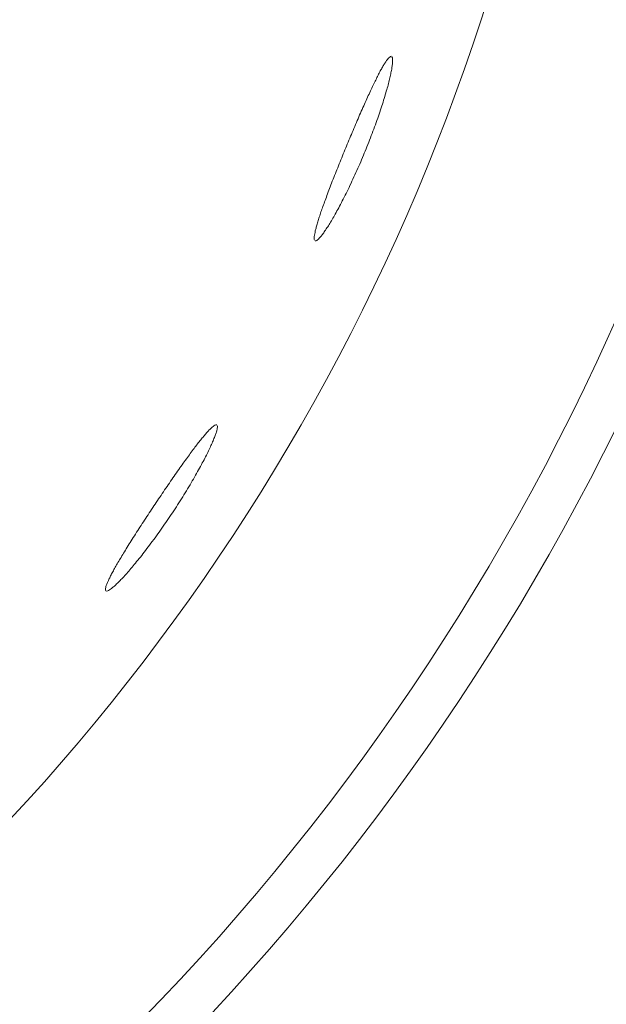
# Model space of a CAD drawing. Header units: inches. Extents: x 382808 to 408593, y -18409 to -9482.
# Tile 363 of 438: x 405183.33 to 405184.064, y -17219.612 to -17218.38. Entities that reach past the tile are written whole.
import ezdxf

# ---------------------------------------------------------------- set-up
doc = ezdxf.new("R2010")
doc.units = ezdxf.units.IN
doc.header["$LTSCALE"] = 2
doc.header["$MEASUREMENT"] = 0
doc.layers.add('!!!LOZAMET_Nr_pióra__9', color=220, linetype='CONTINUOUS', lineweight=0)

msp = doc.modelspace()

# ---------------------------------------------------------------- linework, layer by layer
at = {"layer": '!!!LOZAMET_Nr_pióra__9', "color": 7, "linetype": 'Continuous', "lineweight": 0}
for p, q in [((405183.79, -17218.4297), (405183.789, -17218.431)), ((405183.7909, -17218.4286), (405183.79, -17218.4297)), ((405183.7918, -17218.4276), (405183.7909, -17218.4286)), ((405183.7929, -17218.4266), (405183.7918, -17218.4276)), ((405183.7939, -17218.4259), (405183.7929, -17218.4266)), ((405183.7952, -17218.4257), (405183.7939, -17218.4259)), ((405183.7963, -17218.4274), (405183.7958, -17218.4263)), ((405183.7965, -17218.4284), (405183.7963, -17218.4274)), ((405183.7966, -17218.4296), (405183.7965, -17218.4284)), ((405183.7966, -17218.431), (405183.7966, -17218.4296)), ((405183.7826, -17218.4416), (405183.7819, -17218.4428)), ((405183.7832, -17218.4404), (405183.7826, -17218.4416)), ((405183.7839, -17218.4392), (405183.7832, -17218.4404)), ((405183.7845, -17218.4381), (405183.7839, -17218.4392)), ((405183.7851, -17218.4371), (405183.7845, -17218.4381)), ((405183.7857, -17218.4361), (405183.7851, -17218.4371)), ((405183.7863, -17218.4351), (405183.7857, -17218.4361)), ((405183.7869, -17218.4342), (405183.7863, -17218.4351)), ((405183.788, -17218.4325), (405183.7869, -17218.4342)), ((405183.789, -17218.431), (405183.788, -17218.4325)), ((405183.7951, -17218.4433), (405183.7954, -17218.4419)), ((405183.7954, -17218.4419), (405183.7956, -17218.4405)), ((405183.7956, -17218.4405), (405183.7958, -17218.4392)), ((405183.7958, -17218.4392), (405183.796, -17218.438)), ((405183.796, -17218.438), (405183.7962, -17218.4368)), ((405183.7962, -17218.4368), (405183.7963, -17218.4357)), ((405183.7963, -17218.4357), (405183.7964, -17218.4347)), ((405183.7964, -17218.4347), (405183.7966, -17218.4327)), ((405183.7966, -17218.4327), (405183.7966, -17218.431)), ((405183.7762, -17218.4539), (405183.7754, -17218.4554)), ((405183.7769, -17218.4524), (405183.7762, -17218.4539)), ((405183.7777, -17218.4509), (405183.7769, -17218.4524)), ((405183.7784, -17218.4495), (405183.7777, -17218.4509)), ((405183.7791, -17218.4481), (405183.7784, -17218.4495)), ((405183.7798, -17218.4467), (405183.7791, -17218.4481)), ((405183.7805, -17218.4453), (405183.7798, -17218.4467)), ((405183.7812, -17218.444), (405183.7805, -17218.4453)), ((405183.7819, -17218.4428), (405183.7812, -17218.444)), ((405183.7923, -17218.4561), (405183.7927, -17218.4544)), ((405183.7927, -17218.4544), (405183.7931, -17218.4526)), ((405183.7931, -17218.4526), (405183.7935, -17218.451)), ((405183.7935, -17218.451), (405183.7939, -17218.4493)), ((405183.7939, -17218.4493), (405183.7942, -17218.4477)), ((405183.7942, -17218.4477), (405183.7945, -17218.4462)), ((405183.7945, -17218.4462), (405183.7948, -17218.4447)), ((405183.7948, -17218.4447), (405183.7951, -17218.4433)), ((405183.7706, -17218.4654), (405183.7697, -17218.4672)), ((405183.7714, -17218.4636), (405183.7706, -17218.4654)), ((405183.7722, -17218.4619), (405183.7714, -17218.4636)), ((405183.7731, -17218.4602), (405183.7722, -17218.4619)), ((405183.7738, -17218.4586), (405183.7731, -17218.4602)), ((405183.7746, -17218.457), (405183.7738, -17218.4586)), ((405183.7754, -17218.4554), (405183.7746, -17218.457)), ((405183.7893, -17218.4674), (405183.7898, -17218.4654)), ((405183.7898, -17218.4654), (405183.7904, -17218.4635)), ((405183.7904, -17218.4635), (405183.7909, -17218.4616)), ((405183.7909, -17218.4616), (405183.7914, -17218.4597)), ((405183.7914, -17218.4597), (405183.7918, -17218.4579)), ((405183.7918, -17218.4579), (405183.7923, -17218.4561)), ((405183.7643, -17218.479), (405183.7633, -17218.4811)), ((405183.7652, -17218.4769), (405183.7643, -17218.479)), ((405183.7661, -17218.4749), (405183.7652, -17218.4769)), ((405183.7671, -17218.4729), (405183.7661, -17218.4749)), ((405183.768, -17218.471), (405183.7671, -17218.4729)), ((405183.7688, -17218.4691), (405183.768, -17218.471)), ((405183.7697, -17218.4672), (405183.7688, -17218.4691)), ((405183.7853, -17218.4806), (405183.7861, -17218.4783)), ((405183.7861, -17218.4783), (405183.7868, -17218.476)), ((405183.7868, -17218.476), (405183.7874, -17218.4738)), ((405183.7874, -17218.4738), (405183.7881, -17218.4716)), ((405183.7881, -17218.4716), (405183.7887, -17218.4695)), ((405183.7887, -17218.4695), (405183.7893, -17218.4674)), ((405183.7594, -17218.4899), (405183.7584, -17218.4921)), ((405183.7604, -17218.4876), (405183.7594, -17218.4899)), ((405183.7614, -17218.4854), (405183.7604, -17218.4876)), ((405183.7623, -17218.4833), (405183.7614, -17218.4854)), ((405183.7633, -17218.4811), (405183.7623, -17218.4833)), ((405183.7814, -17218.4928), (405183.7822, -17218.4903)), ((405183.7822, -17218.4903), (405183.7831, -17218.4878)), ((405183.7831, -17218.4878), (405183.7838, -17218.4854)), ((405183.7838, -17218.4854), (405183.7846, -17218.483)), ((405183.7846, -17218.483), (405183.7853, -17218.4806)), ((405183.7533, -17218.5038), (405183.7522, -17218.5062)), ((405183.7543, -17218.5014), (405183.7533, -17218.5038)), ((405183.7553, -17218.4991), (405183.7543, -17218.5014)), ((405183.7564, -17218.4967), (405183.7553, -17218.4991)), ((405183.7574, -17218.4944), (405183.7564, -17218.4967)), ((405183.7584, -17218.4921), (405183.7574, -17218.4944)), ((405183.7769, -17218.5059), (405183.7779, -17218.5032)), ((405183.7779, -17218.5032), (405183.7788, -17218.5006)), ((405183.7788, -17218.5006), (405183.7797, -17218.4979)), ((405183.7797, -17218.4979), (405183.7806, -17218.4954)), ((405183.7806, -17218.4954), (405183.7814, -17218.4928)), ((405183.7481, -17218.516), (405183.747, -17218.5184)), ((405183.7491, -17218.5135), (405183.7481, -17218.516)), ((405183.7501, -17218.5111), (405183.7491, -17218.5135)), ((405183.7512, -17218.5086), (405183.7501, -17218.5111)), ((405183.7522, -17218.5062), (405183.7512, -17218.5086)), ((405183.773, -17218.5168), (405183.774, -17218.514)), ((405183.774, -17218.514), (405183.775, -17218.5113)), ((405183.775, -17218.5113), (405183.776, -17218.5086)), ((405183.776, -17218.5086), (405183.7769, -17218.5059)), ((405183.7429, -17218.5283), (405183.7418, -17218.5307)), ((405183.7439, -17218.5258), (405183.7429, -17218.5283)), ((405183.7449, -17218.5234), (405183.7439, -17218.5258)), ((405183.746, -17218.5209), (405183.7449, -17218.5234)), ((405183.747, -17218.5184), (405183.746, -17218.5209)), ((405183.7677, -17218.5306), (405183.7688, -17218.5278)), ((405183.7688, -17218.5278), (405183.7699, -17218.525)), ((405183.7699, -17218.525), (405183.7709, -17218.5223)), ((405183.7709, -17218.5223), (405183.7719, -17218.5195)), ((405183.7719, -17218.5195), (405183.773, -17218.5168)), ((405183.7378, -17218.5404), (405183.7368, -17218.5429)), ((405183.7388, -17218.538), (405183.7378, -17218.5404)), ((405183.7398, -17218.5356), (405183.7388, -17218.538)), ((405183.7408, -17218.5332), (405183.7398, -17218.5356)), ((405183.7418, -17218.5307), (405183.7408, -17218.5332)), ((405183.7633, -17218.5415), (405183.7644, -17218.5388)), ((405183.7644, -17218.5388), (405183.7655, -17218.5361)), ((405183.7655, -17218.5361), (405183.7666, -17218.5333)), ((405183.7666, -17218.5333), (405183.7677, -17218.5306)), ((405183.7328, -17218.5527), (405183.7318, -17218.5552)), ((405183.7338, -17218.5503), (405183.7328, -17218.5527)), ((405183.7348, -17218.5478), (405183.7338, -17218.5503)), ((405183.7358, -17218.5453), (405183.7348, -17218.5478)), ((405183.7368, -17218.5429), (405183.7358, -17218.5453)), ((405183.7577, -17218.5551), (405183.7589, -17218.5523)), ((405183.7589, -17218.5523), (405183.76, -17218.5496)), ((405183.76, -17218.5496), (405183.7611, -17218.547)), ((405183.7611, -17218.547), (405183.7622, -17218.5443)), ((405183.7622, -17218.5443), (405183.7633, -17218.5415)), ((405183.7278, -17218.5651), (405183.7268, -17218.5676)), ((405183.7288, -17218.5626), (405183.7278, -17218.5651)), ((405183.7298, -17218.5602), (405183.7288, -17218.5626)), ((405183.7308, -17218.5577), (405183.7298, -17218.5602)), ((405183.7318, -17218.5552), (405183.7308, -17218.5577)), ((405183.753, -17218.5659), (405183.7542, -17218.5632)), ((405183.7542, -17218.5632), (405183.7554, -17218.5605)), ((405183.7554, -17218.5605), (405183.7566, -17218.5578)), ((405183.7566, -17218.5578), (405183.7577, -17218.5551)), ((405183.723, -17218.5772), (405183.722, -17218.5796)), ((405183.7239, -17218.5749), (405183.723, -17218.5772)), ((405183.7249, -17218.5724), (405183.7239, -17218.5749)), ((405183.7258, -17218.57), (405183.7249, -17218.5724)), ((405183.7268, -17218.5676), (405183.7258, -17218.57)), ((405183.7469, -17218.5793), (405183.7481, -17218.5767)), ((405183.7481, -17218.5767), (405183.7494, -17218.574)), ((405183.7494, -17218.574), (405183.7506, -17218.5713)), ((405183.7506, -17218.5713), (405183.7518, -17218.5686)), ((405183.7518, -17218.5686), (405183.753, -17218.5659)), ((405183.7185, -17218.5889), (405183.7176, -17218.5911)), ((405183.7193, -17218.5866), (405183.7185, -17218.5889)), ((405183.7202, -17218.5843), (405183.7193, -17218.5866)), ((405183.7211, -17218.582), (405183.7202, -17218.5843)), ((405183.722, -17218.5796), (405183.7211, -17218.582)), ((405183.7408, -17218.5922), (405183.742, -17218.5897)), ((405183.742, -17218.5897), (405183.7432, -17218.5872)), ((405183.7432, -17218.5872), (405183.7445, -17218.5846)), ((405183.7445, -17218.5846), (405183.7457, -17218.582)), ((405183.7457, -17218.582), (405183.7469, -17218.5793)), ((405183.7136, -17218.6019), (405183.7128, -17218.6039)), ((405183.7143, -17218.5998), (405183.7136, -17218.6019)), ((405183.7151, -17218.5977), (405183.7143, -17218.5998)), ((405183.7159, -17218.5955), (405183.7151, -17218.5977)), ((405183.7168, -17218.5934), (405183.7159, -17218.5955)), ((405183.7176, -17218.5911), (405183.7168, -17218.5934)), ((405183.7348, -17218.6043), (405183.736, -17218.602)), ((405183.736, -17218.602), (405183.7372, -17218.5996)), ((405183.7372, -17218.5996), (405183.7384, -17218.5972)), ((405183.7384, -17218.5972), (405183.7396, -17218.5947)), ((405183.7396, -17218.5947), (405183.7408, -17218.5922)), ((405183.7093, -17218.6136), (405183.7087, -17218.6154)), ((405183.71, -17218.6117), (405183.7093, -17218.6136)), ((405183.7107, -17218.6098), (405183.71, -17218.6117)), ((405183.7114, -17218.6079), (405183.7107, -17218.6098)), ((405183.7121, -17218.606), (405183.7114, -17218.6079)), ((405183.7128, -17218.6039), (405183.7121, -17218.606)), ((405183.7291, -17218.6152), (405183.7302, -17218.6131)), ((405183.7302, -17218.6131), (405183.7313, -17218.611)), ((405183.7313, -17218.611), (405183.7325, -17218.6088)), ((405183.7325, -17218.6088), (405183.7336, -17218.6066)), ((405183.7336, -17218.6066), (405183.7348, -17218.6043)), ((405183.7048, -17218.6269), (405183.7043, -17218.6284)), ((405183.7053, -17218.6253), (405183.7048, -17218.6269)), ((405183.7058, -17218.6238), (405183.7053, -17218.6253)), ((405183.7064, -17218.6221), (405183.7058, -17218.6238)), ((405183.7069, -17218.6205), (405183.7064, -17218.6221)), ((405183.7075, -17218.6188), (405183.7069, -17218.6205)), ((405183.7081, -17218.6171), (405183.7075, -17218.6188)), ((405183.7087, -17218.6154), (405183.7081, -17218.6171)), ((405183.7218, -17218.6283), (405183.7228, -17218.6266)), ((405183.7228, -17218.6266), (405183.7238, -17218.6249)), ((405183.7238, -17218.6249), (405183.7248, -17218.6231)), ((405183.7248, -17218.6231), (405183.7258, -17218.6212)), ((405183.7258, -17218.6212), (405183.7269, -17218.6193)), ((405183.7269, -17218.6193), (405183.728, -17218.6173)), ((405183.728, -17218.6173), (405183.7291, -17218.6152)), ((405183.701, -17218.6395), (405183.7007, -17218.6407)), ((405183.7013, -17218.6382), (405183.701, -17218.6395)), ((405183.7017, -17218.6369), (405183.7013, -17218.6382)), ((405183.7021, -17218.6356), (405183.7017, -17218.6369)), ((405183.7025, -17218.6342), (405183.7021, -17218.6356)), ((405183.7029, -17218.6328), (405183.7025, -17218.6342)), ((405183.7034, -17218.6314), (405183.7029, -17218.6328)), ((405183.7038, -17218.6299), (405183.7034, -17218.6314)), ((405183.7043, -17218.6284), (405183.7038, -17218.6299)), ((405183.7144, -17218.6405), (405183.7153, -17218.6391)), ((405183.7153, -17218.6391), (405183.7162, -17218.6377)), ((405183.7162, -17218.6377), (405183.7171, -17218.6363)), ((405183.7171, -17218.6363), (405183.718, -17218.6348)), ((405183.718, -17218.6348), (405183.7189, -17218.6332)), ((405183.7189, -17218.6332), (405183.7199, -17218.6316)), ((405183.7199, -17218.6316), (405183.7208, -17218.63)), ((405183.7208, -17218.63), (405183.7218, -17218.6283)), ((405183.6985, -17218.6512), (405183.6984, -17218.6525)), ((405183.6987, -17218.6497), (405183.6985, -17218.6512)), ((405183.699, -17218.648), (405183.6987, -17218.6497)), ((405183.6994, -17218.6461), (405183.699, -17218.648)), ((405183.6996, -17218.6451), (405183.6994, -17218.6461)), ((405183.6998, -17218.6441), (405183.6996, -17218.6451)), ((405183.7001, -17218.643), (405183.6998, -17218.6441)), ((405183.7004, -17218.6419), (405183.7001, -17218.643)), ((405183.7007, -17218.6407), (405183.7004, -17218.6419)), ((405183.706, -17218.6521), (405183.7074, -17218.6505)), ((405183.7074, -17218.6505), (405183.708, -17218.6496)), ((405183.708, -17218.6496), (405183.7088, -17218.6486)), ((405183.7088, -17218.6486), (405183.7095, -17218.6476)), ((405183.7095, -17218.6476), (405183.7103, -17218.6466)), ((405183.7103, -17218.6466), (405183.711, -17218.6455)), ((405183.711, -17218.6455), (405183.7118, -17218.6443)), ((405183.7118, -17218.6443), (405183.7127, -17218.6431)), ((405183.7127, -17218.6431), (405183.7135, -17218.6418)), ((405183.7135, -17218.6418), (405183.7144, -17218.6405)), ((405183.6984, -17218.6525), (405183.6984, -17218.6537)), ((405183.6984, -17218.6537), (405183.6985, -17218.6551)), ((405183.6985, -17218.6551), (405183.6989, -17218.656)), ((405183.6995, -17218.6567), (405183.7007, -17218.6567)), ((405183.7007, -17218.6567), (405183.7018, -17218.6561)), ((405183.7018, -17218.6561), (405183.7027, -17218.6554)), ((405183.7027, -17218.6554), (405183.7037, -17218.6545)), ((405183.7037, -17218.6545), (405183.7048, -17218.6534)), ((405183.7048, -17218.6534), (405183.706, -17218.6521)), ((405183.5627, -17218.8981), (405183.5618, -17218.8991)), ((405183.5635, -17218.8971), (405183.5627, -17218.8981)), ((405183.5643, -17218.8962), (405183.5635, -17218.8971)), ((405183.5651, -17218.8953), (405183.5643, -17218.8962)), ((405183.5659, -17218.8945), (405183.5651, -17218.8953)), ((405183.5666, -17218.8937), (405183.5659, -17218.8945)), ((405183.568, -17218.8923), (405183.5666, -17218.8937)), ((405183.5694, -17218.891), (405183.568, -17218.8923)), ((405183.5706, -17218.8899), (405183.5694, -17218.891)), ((405183.5717, -17218.889), (405183.5706, -17218.8899)), ((405183.5727, -17218.8882), (405183.5717, -17218.889)), ((405183.574, -17218.8874), (405183.5727, -17218.8882)), ((405183.5751, -17218.887), (405183.574, -17218.8874)), ((405183.5748, -17218.8992), (405183.5752, -17218.8981)), ((405183.5764, -17218.887), (405183.5751, -17218.887)), ((405183.5752, -17218.8981), (405183.5756, -17218.897)), ((405183.5756, -17218.897), (405183.5759, -17218.896)), ((405183.5759, -17218.896), (405183.5764, -17218.8942)), ((405183.5764, -17218.8942), (405183.5768, -17218.8925)), ((405183.5768, -17218.8925), (405183.577, -17218.8911)), ((405183.5772, -17218.8888), (405183.5769, -17218.8877)), ((405183.577, -17218.8911), (405183.5772, -17218.8899)), ((405183.5772, -17218.8899), (405183.5772, -17218.8888)), ((405183.5533, -17218.9096), (405183.5523, -17218.9109)), ((405183.5543, -17218.9083), (405183.5533, -17218.9096)), ((405183.5553, -17218.907), (405183.5543, -17218.9083)), ((405183.5563, -17218.9058), (405183.5553, -17218.907)), ((405183.5573, -17218.9046), (405183.5563, -17218.9058)), ((405183.5582, -17218.9034), (405183.5573, -17218.9046)), ((405183.5592, -17218.9023), (405183.5582, -17218.9034)), ((405183.5601, -17218.9012), (405183.5592, -17218.9023)), ((405183.561, -17218.9001), (405183.5601, -17218.9012)), ((405183.5618, -17218.8991), (405183.561, -17218.9001)), ((405183.5698, -17218.9115), (405183.5705, -17218.9099)), ((405183.5705, -17218.9099), (405183.5712, -17218.9084)), ((405183.5712, -17218.9084), (405183.5718, -17218.907)), ((405183.5718, -17218.907), (405183.5724, -17218.9056)), ((405183.5724, -17218.9056), (405183.5729, -17218.9042)), ((405183.5729, -17218.9042), (405183.5734, -17218.9029)), ((405183.5734, -17218.9029), (405183.5739, -17218.9016)), ((405183.5739, -17218.9016), (405183.5744, -17218.9004)), ((405183.5744, -17218.9004), (405183.5748, -17218.8992)), ((405183.5433, -17218.9227), (405183.5421, -17218.9244)), ((405183.5445, -17218.9211), (405183.5433, -17218.9227)), ((405183.5457, -17218.9195), (405183.5445, -17218.9211)), ((405183.5469, -17218.918), (405183.5457, -17218.9195)), ((405183.548, -17218.9165), (405183.5469, -17218.918)), ((405183.5491, -17218.9151), (405183.548, -17218.9165)), ((405183.5501, -17218.9137), (405183.5491, -17218.9151)), ((405183.5512, -17218.9123), (405183.5501, -17218.9137)), ((405183.5523, -17218.9109), (405183.5512, -17218.9123)), ((405183.5643, -17218.9231), (405183.5652, -17218.9214)), ((405183.5652, -17218.9214), (405183.566, -17218.9196)), ((405183.566, -17218.9196), (405183.5668, -17218.9179)), ((405183.5668, -17218.9179), (405183.5676, -17218.9163)), ((405183.5676, -17218.9163), (405183.5684, -17218.9146)), ((405183.5684, -17218.9146), (405183.5691, -17218.913)), ((405183.5691, -17218.913), (405183.5698, -17218.9115)), ((405183.5343, -17218.9351), (405183.533, -17218.937)), ((405183.5357, -17218.9333), (405183.5343, -17218.9351)), ((405183.537, -17218.9314), (405183.5357, -17218.9333)), ((405183.5383, -17218.9296), (405183.537, -17218.9314)), ((405183.5396, -17218.9278), (405183.5383, -17218.9296)), ((405183.5409, -17218.9261), (405183.5396, -17218.9278)), ((405183.5421, -17218.9244), (405183.5409, -17218.9261)), ((405183.5572, -17218.9368), (405183.5583, -17218.9347)), ((405183.5583, -17218.9347), (405183.5594, -17218.9327)), ((405183.5594, -17218.9327), (405183.5605, -17218.9307)), ((405183.5605, -17218.9307), (405183.5615, -17218.9287)), ((405183.5615, -17218.9287), (405183.5625, -17218.9268)), ((405183.5625, -17218.9268), (405183.5634, -17218.9249)), ((405183.5634, -17218.9249), (405183.5643, -17218.9231)), ((405183.5259, -17218.947), (405183.5245, -17218.9491)), ((405183.5274, -17218.945), (405183.5259, -17218.947)), ((405183.5288, -17218.9429), (405183.5274, -17218.945)), ((405183.5302, -17218.9409), (405183.5288, -17218.9429)), ((405183.5316, -17218.939), (405183.5302, -17218.9409)), ((405183.533, -17218.937), (405183.5316, -17218.939)), ((405183.5511, -17218.9478), (405183.5524, -17218.9455)), ((405183.5524, -17218.9455), (405183.5537, -17218.9433)), ((405183.5537, -17218.9433), (405183.5549, -17218.9411)), ((405183.5549, -17218.9411), (405183.5561, -17218.9389)), ((405183.5561, -17218.9389), (405183.5572, -17218.9368)), ((405183.5171, -17218.9598), (405183.5156, -17218.962)), ((405183.5186, -17218.9576), (405183.5171, -17218.9598)), ((405183.5201, -17218.9554), (405183.5186, -17218.9576)), ((405183.5215, -17218.9533), (405183.5201, -17218.9554)), ((405183.523, -17218.9512), (405183.5215, -17218.9533)), ((405183.5245, -17218.9491), (405183.523, -17218.9512)), ((405183.5429, -17218.9621), (405183.5443, -17218.9596)), ((405183.5443, -17218.9596), (405183.5457, -17218.9572)), ((405183.5457, -17218.9572), (405183.5471, -17218.9548)), ((405183.5471, -17218.9548), (405183.5485, -17218.9525)), ((405183.5485, -17218.9525), (405183.5498, -17218.9501)), ((405183.5498, -17218.9501), (405183.5511, -17218.9478)), ((405183.5096, -17218.9708), (405183.5081, -17218.973)), ((405183.5111, -17218.9685), (405183.5096, -17218.9708)), ((405183.5126, -17218.9663), (405183.5111, -17218.9685)), ((405183.5141, -17218.9641), (405183.5126, -17218.9663)), ((405183.5156, -17218.962), (405183.5141, -17218.9641)), ((405183.5353, -17218.9745), (405183.5369, -17218.972)), ((405183.5369, -17218.972), (405183.5384, -17218.9695)), ((405183.5384, -17218.9695), (405183.5399, -17218.967)), ((405183.5399, -17218.967), (405183.5414, -17218.9645)), ((405183.5414, -17218.9645), (405183.5429, -17218.9621)), ((405183.5007, -17218.984), (405183.4992, -17218.9862)), ((405183.5021, -17218.9818), (405183.5007, -17218.984)), ((405183.5036, -17218.9796), (405183.5021, -17218.9818)), ((405183.5051, -17218.9774), (405183.5036, -17218.9796)), ((405183.5066, -17218.9752), (405183.5051, -17218.9774)), ((405183.5081, -17218.973), (405183.5066, -17218.9752)), ((405183.5274, -17218.987), (405183.529, -17218.9845)), ((405183.529, -17218.9845), (405183.5306, -17218.982)), ((405183.5306, -17218.982), (405183.5322, -17218.9795)), ((405183.5322, -17218.9795), (405183.5338, -17218.977)), ((405183.5338, -17218.977), (405183.5353, -17218.9745)), ((405183.4933, -17218.995), (405183.4919, -17218.9972)), ((405183.4948, -17218.9928), (405183.4933, -17218.995)), ((405183.4963, -17218.9905), (405183.4948, -17218.9928)), ((405183.4977, -17218.9883), (405183.4963, -17218.9905)), ((405183.4992, -17218.9862), (405183.4977, -17218.9883)), ((405183.5193, -17218.9993), (405183.521, -17218.9969)), ((405183.521, -17218.9969), (405183.5226, -17218.9944)), ((405183.5226, -17218.9944), (405183.5242, -17218.9919)), ((405183.5242, -17218.9919), (405183.5258, -17218.9895)), ((405183.5258, -17218.9895), (405183.5274, -17218.987)), ((405183.4845, -17219.0084), (405183.4831, -17219.0106)), ((405183.486, -17219.0061), (405183.4845, -17219.0084)), ((405183.4875, -17219.0039), (405183.486, -17219.0061)), ((405183.4889, -17219.0017), (405183.4875, -17219.0039)), ((405183.4904, -17218.9994), (405183.4889, -17219.0017)), ((405183.4919, -17218.9972), (405183.4904, -17218.9994)), ((405183.5111, -17219.0114), (405183.5128, -17219.009)), ((405183.5128, -17219.009), (405183.5144, -17219.0066)), ((405183.5144, -17219.0066), (405183.5161, -17219.0041)), ((405183.5161, -17219.0041), (405183.5177, -17219.0017)), ((405183.5177, -17219.0017), (405183.5193, -17218.9993)), ((405183.476, -17219.0215), (405183.4746, -17219.0237)), ((405183.4774, -17219.0194), (405183.476, -17219.0215)), ((405183.4788, -17219.0172), (405183.4774, -17219.0194)), ((405183.4802, -17219.015), (405183.4788, -17219.0172)), ((405183.4817, -17219.0128), (405183.4802, -17219.015)), ((405183.4831, -17219.0106), (405183.4817, -17219.0128)), ((405183.5025, -17219.0235), (405183.5043, -17219.0211)), ((405183.5043, -17219.0211), (405183.506, -17219.0187)), ((405183.506, -17219.0187), (405183.5077, -17219.0163)), ((405183.5077, -17219.0163), (405183.5094, -17219.0139)), ((405183.5094, -17219.0139), (405183.5111, -17219.0114)), ((405183.4693, -17219.0321), (405183.468, -17219.0341)), ((405183.4706, -17219.03), (405183.4693, -17219.0321)), ((405183.4719, -17219.0279), (405183.4706, -17219.03)), ((405183.4733, -17219.0258), (405183.4719, -17219.0279)), ((405183.4746, -17219.0237), (405183.4733, -17219.0258)), ((405183.494, -17219.0352), (405183.4957, -17219.0329)), ((405183.4957, -17219.0329), (405183.4974, -17219.0306)), ((405183.4974, -17219.0306), (405183.4991, -17219.0283)), ((405183.4991, -17219.0283), (405183.5008, -17219.0259)), ((405183.5008, -17219.0259), (405183.5025, -17219.0235)), ((405183.4608, -17219.0457), (405183.4597, -17219.0476)), ((405183.462, -17219.0439), (405183.4608, -17219.0457)), ((405183.4631, -17219.042), (405183.462, -17219.0439)), ((405183.4643, -17219.0401), (405183.4631, -17219.042)), ((405183.4655, -17219.0381), (405183.4643, -17219.0401)), ((405183.4668, -17219.0361), (405183.4655, -17219.0381)), ((405183.468, -17219.0341), (405183.4668, -17219.0361)), ((405183.484, -17219.0483), (405183.4856, -17219.0462)), ((405183.4856, -17219.0462), (405183.4873, -17219.0441)), ((405183.4873, -17219.0441), (405183.4889, -17219.0419)), ((405183.4889, -17219.0419), (405183.4906, -17219.0397)), ((405183.4906, -17219.0397), (405183.4923, -17219.0375)), ((405183.4923, -17219.0375), (405183.494, -17219.0352)), ((405183.4536, -17219.0577), (405183.4527, -17219.0593)), ((405183.4546, -17219.0561), (405183.4536, -17219.0577)), ((405183.4556, -17219.0545), (405183.4546, -17219.0561)), ((405183.4566, -17219.0528), (405183.4556, -17219.0545)), ((405183.4576, -17219.0511), (405183.4566, -17219.0528)), ((405183.4586, -17219.0494), (405183.4576, -17219.0511)), ((405183.4597, -17219.0476), (405183.4586, -17219.0494)), ((405183.4746, -17219.06), (405183.4761, -17219.0582)), ((405183.4761, -17219.0582), (405183.4776, -17219.0563)), ((405183.4776, -17219.0563), (405183.4792, -17219.0544)), ((405183.4792, -17219.0544), (405183.4808, -17219.0524)), ((405183.4808, -17219.0524), (405183.4824, -17219.0504)), ((405183.4824, -17219.0504), (405183.484, -17219.0483)), ((405183.4462, -17219.0708), (405183.4455, -17219.0722)), ((405183.447, -17219.0695), (405183.4462, -17219.0708)), ((405183.4477, -17219.0681), (405183.447, -17219.0695)), ((405183.4485, -17219.0667), (405183.4477, -17219.0681)), ((405183.4493, -17219.0653), (405183.4485, -17219.0667)), ((405183.4501, -17219.0638), (405183.4493, -17219.0653)), ((405183.451, -17219.0623), (405183.4501, -17219.0638)), ((405183.4518, -17219.0608), (405183.451, -17219.0623)), ((405183.4527, -17219.0593), (405183.4518, -17219.0608)), ((405183.4649, -17219.0714), (405183.4662, -17219.0699)), ((405183.4662, -17219.0699), (405183.4675, -17219.0684)), ((405183.4675, -17219.0684), (405183.4689, -17219.0668)), ((405183.4689, -17219.0668), (405183.4703, -17219.0652)), ((405183.4703, -17219.0652), (405183.4717, -17219.0635)), ((405183.4717, -17219.0635), (405183.4731, -17219.0618)), ((405183.4731, -17219.0618), (405183.4746, -17219.06)), ((405183.4403, -17219.0826), (405183.4398, -17219.0836)), ((405183.4407, -17219.0816), (405183.4403, -17219.0826)), ((405183.4412, -17219.0805), (405183.4407, -17219.0816)), ((405183.4418, -17219.0794), (405183.4412, -17219.0805)), ((405183.4423, -17219.0783), (405183.4418, -17219.0794)), ((405183.4429, -17219.0771), (405183.4423, -17219.0783)), ((405183.4435, -17219.0759), (405183.4429, -17219.0771)), ((405183.4442, -17219.0747), (405183.4435, -17219.0759)), ((405183.4448, -17219.0735), (405183.4442, -17219.0747)), ((405183.4455, -17219.0722), (405183.4448, -17219.0735)), ((405183.4531, -17219.0841), (405183.4542, -17219.083)), ((405183.4542, -17219.083), (405183.4553, -17219.0819)), ((405183.4553, -17219.0819), (405183.4564, -17219.0807)), ((405183.4564, -17219.0807), (405183.4575, -17219.0795)), ((405183.4575, -17219.0795), (405183.4587, -17219.0783)), ((405183.4587, -17219.0783), (405183.4599, -17219.077)), ((405183.4599, -17219.077), (405183.4611, -17219.0756)), ((405183.4611, -17219.0756), (405183.4624, -17219.0743)), ((405183.4624, -17219.0743), (405183.4636, -17219.0729)), ((405183.4636, -17219.0729), (405183.4649, -17219.0714)), ((405183.437, -17219.0917), (405183.4369, -17219.0931)), ((405183.4369, -17219.0931), (405183.437, -17219.0941)), ((405183.4373, -17219.0906), (405183.437, -17219.0917)), ((405183.4376, -17219.0893), (405183.4373, -17219.0906)), ((405183.4375, -17219.0949), (405183.4387, -17219.0951)), ((405183.4381, -17219.0879), (405183.4376, -17219.0893)), ((405183.4387, -17219.0863), (405183.4381, -17219.0879)), ((405183.4394, -17219.0845), (405183.4387, -17219.0863)), ((405183.4387, -17219.0951), (405183.4399, -17219.0948)), ((405183.4398, -17219.0836), (405183.4394, -17219.0845)), ((405183.4399, -17219.0948), (405183.4409, -17219.0943)), ((405183.4409, -17219.0943), (405183.4421, -17219.0936)), ((405183.4421, -17219.0936), (405183.4434, -17219.0927)), ((405183.4434, -17219.0927), (405183.4448, -17219.0916)), ((405183.4448, -17219.0916), (405183.4464, -17219.0903)), ((405183.4464, -17219.0903), (405183.4473, -17219.0896)), ((405183.4473, -17219.0896), (405183.4482, -17219.0888)), ((405183.4482, -17219.0888), (405183.4491, -17219.088)), ((405183.4491, -17219.088), (405183.45, -17219.0871)), ((405183.45, -17219.0871), (405183.451, -17219.0861)), ((405183.451, -17219.0861), (405183.452, -17219.0851)), ((405183.452, -17219.0851), (405183.4531, -17219.0841))]:
    msp.add_line(p, q, dxfattribs=at)
for radius in [3.435, 2.9873, 2.695]:
    msp.add_circle((405181.344, -17217.5457), radius, dxfattribs=at)
for radius, start, end in [(4.75, 11.4482, 348.5518), (3.045, 5.3512, 354.6488)]:
    msp.add_arc((405181.344, -17217.5457), radius, start, end, dxfattribs=at)

doc.saveas('drawing.dxf')
